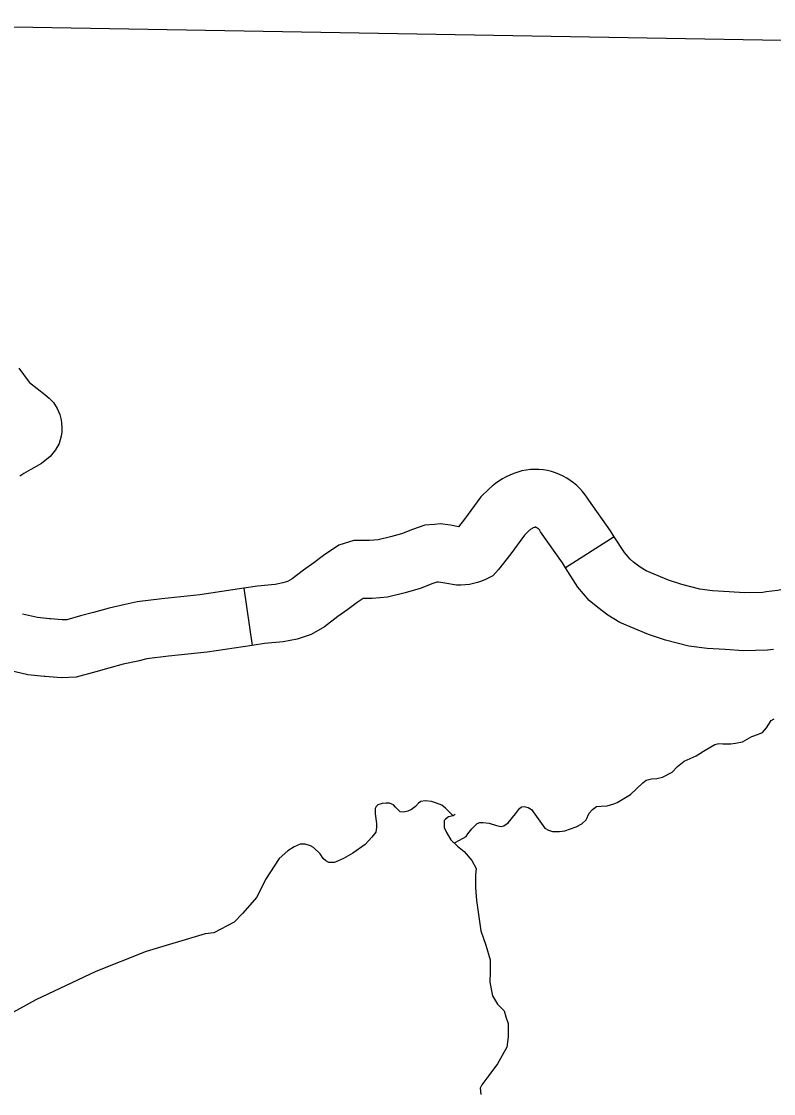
# Model space of a CAD drawing. Extents: x 1720274 to 1751788, y 372074 to 391887.
# Drawn here: x 1731715 to 1732023.3, y 380837.4 to 381276.7 of the extents above; entities that cross this region are included whole.
import ezdxf

# ---------------------------------------------------------------- set-up
doc = ezdxf.new("R2010")
doc.units = 0
for name, color, linetype in [('Level 35', 7, 'Continuous'), ('Level 45', 7, 'Continuous'), ('Level 46', 7, 'Continuous'), ('Level 5', 7, 'Continuous')]:
    doc.layers.add(name, color=color, linetype=linetype)

msp = doc.modelspace()

# ---------------------------------------------------------------- linework, layer by layer
at = {"layer": 'Level 35'}
for points in [[(1731892.58, 380940.12), (1731894.59, 380941.24), (1731897.32, 380942.69), (1731898.05, 380943.79), (1731899.68, 380945.79), (1731900.77, 380946.97), (1731901.87, 380947.97), (1731902.87, 380948.43), (1731904.14, 380948.43), (1731906.68, 380948.15), (1731909.78, 380947.15), (1731911.59, 380946.79), (1731912.78, 380947.06), (1731914.5, 380948.24), (1731917.51, 380951.98), (1731919.23, 380954.16), (1731920.05, 380954.8), (1731921.14, 380954.98), (1731922.69, 380954.62), (1731924.14, 380953.8), (1731925.51, 380951.79), (1731929.51, 380946.15), (1731931.05, 380945.24), (1731932.69, 380944.7), (1731934.15, 380944.7), (1731935.6, 380944.79), (1731937.69, 380945.06), (1731942.42, 380946.7), (1731944.78, 380947.88), (1731946.51, 380949.52), (1731947.79, 380952.25), (1731949.06, 380953.8), (1731950.7, 380954.98), (1731952.7, 380955.16), (1731955.15, 380955.25), (1731957.79, 380956.07), (1731959.24, 380956.62), (1731964.7, 380959.89), (1731969.79, 380964.63), (1731971.15, 380965.81), (1731973.34, 380966.36), (1731975.43, 380966.45), (1731977.79, 380967.08), (1731981.79, 380969.09), (1731983.88, 380971.45), (1731986.7, 380973.52), (1731991.65, 380975.71), (1731994.65, 380977.67), (1731997.64, 380979.51), (1731999.25, 380980.43), (1732000.86, 380980.78), (1732002.47, 380980.66), (1732004.2, 380980.66), (1732005.81, 380980.66), (1732007.66, 380980.89), (1732010.53, 380981.47), (1732014.45, 380983.66), (1732017.1, 380984.58), (1732018.82, 380985.27), (1732020.44, 380987.23), (1732022.28, 380990.23), (1732023.54, 380990.92)], [(1731891.99, 380951.22), (1731888.83, 380954.37), (1731887.34, 380955.52), (1731885.16, 380956.32), (1731883.1, 380957.01), (1731880.47, 380957.35), (1731878.75, 380957.01), (1731877.72, 380956.43), (1731876.58, 380954.94), (1731874.86, 380953.8), (1731873.37, 380953.11), (1731871.66, 380952.65), (1731870.28, 380952.88), (1731869.48, 380953.68), (1731868.34, 380954.71), (1731867.53, 380955.63), (1731866.85, 380955.97), (1731865.93, 380956.32), (1731864.56, 380956.32), (1731862.84, 380956.2), (1731861.12, 380955.63), (1731860.44, 380954.94), (1731859.98, 380954.14), (1731859.98, 380951.96), (1731860.55, 380948.07), (1731860.55, 380946.35), (1731860.32, 380944.52), (1731858.6, 380942.45), (1731855.97, 380939.36), (1731850.82, 380935.92), (1731847.04, 380933.63), (1731843.38, 380932.03), (1731840.98, 380932.03), (1731839.72, 380932.71), (1731838.69, 380933.75), (1731837.43, 380935.58), (1731834.79, 380938.21), (1731833.53, 380938.9), (1731831.36, 380939.59), (1731829.3, 380939.59), (1731826.78, 380938.44), (1731824.26, 380936.84), (1731820.71, 380933.75), (1731815.1, 380925.04), (1731811.44, 380917.82), (1731805.6, 380911.17), (1731802.17, 380907.62), (1731793.92, 380903.27), (1731790.38, 380902.81), (1731766.08, 380895.6), (1731745.47, 380887.38), (1731720.85, 380875.81), (1731707.45, 380868.43)], [(1731892.73, 380951.75), (1731891.99, 380951.22), (1731890.04, 380950.83), (1731888.88, 380949.86), (1731888.29, 380949.28), (1731888.29, 380947.91), (1731888.29, 380946.35), (1731889.27, 380944.4), (1731891.02, 380941.29), (1731893.74, 380938.75), (1731896.47, 380936.61), (1731899.58, 380932.91), (1731901.34, 380929.59), (1731901.14, 380927.06), (1731901.14, 380921.8), (1731901.53, 380916.54), (1731903.28, 380904.07), (1731905.42, 380898.22), (1731907.18, 380892.18), (1731907.18, 380890.43), (1731907.18, 380887.11), (1731906.98, 380883.02), (1731908.15, 380877.37), (1731910.1, 380874.06), (1731912.82, 380871.33), (1731913.6, 380868.8), (1731914.58, 380866.07), (1731914.58, 380862.56), (1731914.58, 380860.61), (1731913.99, 380856.32), (1731910.1, 380849.5), (1731906.59, 380844.83), (1731903.67, 380840.93), (1731903.09, 380839.57), (1731903.28, 380837.03)]]:
    msp.add_lwpolyline(points, dxfattribs=at)
at = {"layer": 'Level 45'}
for p, q in [((1731958, 381065.55), (1731938.05, 381052.76)), ((1731806.2, 381044.45), (1731809.64, 381021))]:
    msp.add_line(p, q, dxfattribs=at)
for points in [[(1731958, 381065.55), (1731956.43, 381068), (1731947.6, 381080.57), (1731947.1, 381081.38), (1731946.12, 381082.77), (1731945.05, 381084.09), (1731943.9, 381085.34), (1731942.67, 381086.51), (1731941.37, 381087.61), (1731940, 381088.61), (1731938.57, 381089.53), (1731937.08, 381090.36), (1731935.55, 381091.08), (1731933.94, 381091.72), (1731932.29, 381092.24), (1731930.59, 381092.66), (1731928.86, 381092.94), (1731927.12, 381093.11), (1731925.36, 381093.15), (1731923.61, 381093.06), (1731921.87, 381092.84), (1731920.15, 381092.5), (1731918.5, 381092.05), (1731916.83, 381091.48), (1731915.23, 381090.83), (1731913.68, 381090.08), (1731912.16, 381089.25), (1731910.7, 381088.33), (1731909.3, 381087.33), (1731907.95, 381086.26), (1731906.79, 381085.22), (1731903.38, 381081.96), (1731896.64, 381072.79), (1731894.16, 381069.56), (1731890.87, 381070.24), (1731886.62, 381070.78), (1731884.3, 381070.62)], [(1731884.3, 381070.62), (1731880.42, 381070.35), (1731875.31, 381068.53), (1731870.75, 381066.73), (1731866.29, 381065.44), (1731861.29, 381064.28), (1731857.7, 381063.97), (1731851.29, 381063.95), (1731845.17, 381062.09), (1731838.88, 381057.89), (1731834.86, 381054.88), (1731830.6, 381051.88), (1731826.04, 381048.32), (1731824.08, 381047.2), (1731822.22, 381046.59), (1731819, 381046), (1731811.77, 381045.27), (1731806.2, 381044.45)], [(1731938.05, 381052.76), (1731936.75, 381054.79), (1731927.79, 381067.53), (1731927.31, 381068.32), (1731927.21, 381068.46), (1731927.1, 381068.6), (1731926.98, 381068.73), (1731926.85, 381068.85), (1731926.71, 381068.97), (1731926.57, 381069.07), (1731926.42, 381069.17), (1731926.27, 381069.25), (1731926.1, 381069.33), (1731925.96, 381069.39), (1731925.9, 381069.41), (1731925.85, 381069.42), (1731925.8, 381069.43), (1731925.75, 381069.43), (1731925.71, 381069.43), (1731925.66, 381069.43), (1731925.61, 381069.42), (1731925.56, 381069.41), (1731925.48, 381069.39), (1731925.17, 381069.29), (1731924.83, 381069.15), (1731924.5, 381068.99), (1731924.19, 381068.81), (1731923.88, 381068.62), (1731923.58, 381068.41), (1731923.29, 381068.18), (1731922.89, 381067.82), (1731921.24, 381066.25), (1731915.59, 381058.55), (1731910.59, 381052.05), (1731908.22, 381049.55), (1731905.26, 381048.02), (1731903.65, 381047.34), (1731902.01, 381046.77), (1731900.32, 381046.32), (1731898.61, 381045.99), (1731896.87, 381045.79), (1731895.13, 381045.71), (1731893.39, 381045.75), (1731891.65, 381045.93), (1731890.14, 381046.18), (1731886.94, 381046.85), (1731885.95, 381046.98), (1731885.97, 381046.98)], [(1732020.28, 381042.9), (1732018.89, 381042.72), (1732011.43, 381042.49), (1732005.12, 381042.93), (1731998.27, 381043.38), (1731993.06, 381044.02), (1731985.72, 381045.95), (1731980.3, 381047.7), (1731971.05, 381051.62), (1731968.66, 381053.04), (1731965.96, 381055.09), (1731964.47, 381056.33), (1731962.18, 381059.02), (1731958, 381065.55)], [(1732023.31, 381019.39), (1732020.77, 381019.07), (1732010.96, 381018.77), (1732003.51, 381019.29), (1731996.06, 381019.78), (1731988.6, 381020.69), (1731979.07, 381023.19), (1731972.01, 381025.47), (1731960.32, 381030.43), (1731955.41, 381033.35), (1731951.21, 381036.53), (1731947.74, 381039.42), (1731943.09, 381044.89), (1731938.05, 381052.76)], [(1731885.97, 381046.98), (1731885.3, 381046.93), (1731883.63, 381046.34), (1731878.43, 381044.28), (1731872.27, 381042.5), (1731865.01, 381040.81), (1731858.75, 381040.27), (1731855.15, 381040.26), (1731852.58, 381038.55), (1731848.8, 381035.71), (1731844.72, 381032.83), (1731839.28, 381028.59), (1731833.77, 381025.43), (1731828.07, 381023.56), (1731822.33, 381022.52), (1731814.69, 381021.74), (1731809.64, 381021)], [(1732106.63, 381044.75), (1732093.77, 381047.19), (1732088.52, 381047.03), (1732078.29, 381046.99), (1732070.33, 381047.02), (1732062.53, 381047.16), (1732058.92, 381047.61), (1732052.48, 381048.15), (1732046.29, 381047.8), (1732039.81, 381047.11), (1732034.23, 381045.81), (1732030.59, 381044.58), (1732024.93, 381043.5), (1732020.28, 381042.9)], [(1731806.2, 381044.45), (1731788.09, 381041.79), (1731772.49, 381040.09), (1731762.45, 381038.84), (1731757.51, 381037.75), (1731750.97, 381036.26), (1731744.57, 381034.54), (1731739.27, 381033.1), (1731733.65, 381031.55), (1731731.7, 381031.44), (1731726.94, 381031.89)], [(1731726.94, 381031.89), (1731726.56, 381031.93), (1731721.54, 381032.42), (1731715.45, 381033.84)], [(1731809.64, 381021), (1731791.1, 381018.28), (1731775.24, 381016.55), (1731766.47, 381015.45), (1731762.68, 381014.62), (1731756.69, 381013.26), (1731750.77, 381011.66), (1731745.52, 381010.24), (1731737.5, 381008.03), (1731731.24, 381007.68), (1731724.71, 381008.29)], [(1731724.71, 381008.29), (1731724.29, 381008.33), (1731717.67, 381008.98), (1731710.06, 381010.76)]]:
    msp.add_lwpolyline(points, dxfattribs=at)
at = {"layer": 'Level 46'}
msp.add_lwpolyline([(1731713.98, 381134.63), (1731718.11, 381128.86), (1731718.25, 381128.71), (1731724.53, 381123.83), (1731726.38, 381122.37), (1731728.13, 381120.58), (1731729.68, 381118.15), (1731730.72, 381115.64), (1731731.12, 381113.98), (1731731.42, 381112.4), (1731731.57, 381110.06), (1731731.52, 381108.54), (1731731.31, 381106.71), (1731730.52, 381103.78), (1731728.99, 381101.22), (1731726.83, 381098.43), (1731723.28, 381095.55), (1731718.89, 381093.16), (1731715.95, 381091.43), (1731714.36, 381090.33)], dxfattribs=at)
at = {"layer": 'Level 5'}
msp.add_lwpolyline([(1731585.71, 381276.71), (1732207.68, 381265.96)], dxfattribs=at)

doc.saveas('drawing.dxf')
